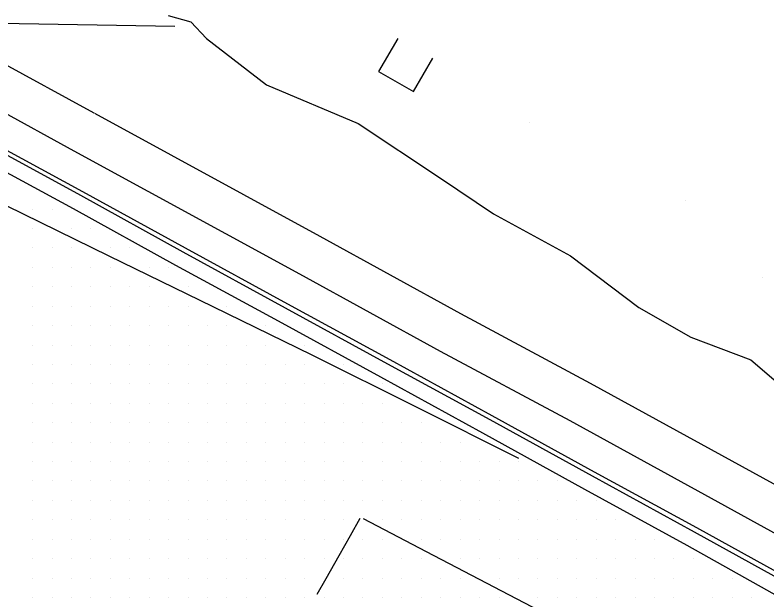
# Model space of a CAD drawing. Extents: x 1762120 to 1766775, y 709485 to 712965.
# Drawn here: x 1765449 to 1765545.7, y 710453.4 to 710528.7 of the extents above; entities that cross this region are included whole.
import ezdxf

# ---------------------------------------------------------------- set-up
doc = ezdxf.new("R2010")
doc.units = 0
for name, color, linetype in [('Exist DTM Drainline', 7, 'Continuous'), ('Exist DTM QL2 LIDAR Elevation Point', 7, 'Continuous'), ('Exist DTM Scan Elevation Point', 7, 'Continuous'), ('Exist Roads Curbs', 7, 'Continuous'), ('Exist Roads EOP', 7, 'Continuous'), ('Exist Roads EOT', 7, 'Continuous'), ('PH Exist DTM Breakline', 7, 'Continuous')]:
    doc.layers.add(name, color=color, linetype=linetype)

msp = doc.modelspace()

# ---------------------------------------------------------------- linework, layer by layer
at = {"layer": 'Exist DTM Drainline'}
msp.add_lwpolyline([(1765615.261, 710418.837), (1765602.115, 710426.058), (1765588.932, 710433.211), (1765575.821, 710440.494), (1765562.659, 710447.685), (1765549.513, 710454.904), (1765536.408, 710462.178), (1765523.255, 710469.386), (1765510.115, 710476.613), (1765496.957, 710483.805), (1765483.795, 710490.992), (1765470.64, 710498.191), (1765457.45, 710505.477), (1765444.279, 710512.646), (1765431.118, 710519.832), (1765417.964, 710527.029), (1765405.793, 710534.331)], dxfattribs=at)
at = {"layer": 'Exist DTM QL2 LIDAR Elevation Point'}
for p, q in [((1765515.18, 710514.898), (1765515.18, 710514.898)), ((1765535.183, 710504.897), (1765535.183, 710504.897)), ((1765545.184, 710494.896), (1765545.184, 710494.896))]:
    msp.add_line(p, q, dxfattribs=at)
at = {"layer": 'Exist DTM Scan Elevation Point'}
for p, q in [((1765451.25, 710503.75), (1765451.25, 710503.75)), ((1765453.75, 710503.75), (1765453.75, 710503.75)), ((1765451.25, 710501.25), (1765451.25, 710501.25)), ((1765456.25, 710501.25), (1765456.25, 710501.25)), ((1765458.75, 710501.25), (1765458.75, 710501.25)), ((1765451.25, 710498.75), (1765451.25, 710498.75)), ((1765453.75, 710498.75), (1765453.75, 710498.75)), ((1765456.25, 710498.75), (1765456.25, 710498.75)), ((1765461.25, 710498.75), (1765461.25, 710498.75)), ((1765463.75, 710498.75), (1765463.75, 710498.75)), ((1765451.25, 710496.25), (1765451.25, 710496.25)), ((1765453.75, 710496.25), (1765453.75, 710496.25)), ((1765456.25, 710496.25), (1765456.25, 710496.25)), ((1765458.75, 710496.25), (1765458.75, 710496.25)), ((1765461.25, 710496.25), (1765461.25, 710496.25)), ((1765466.25, 710496.25), (1765466.25, 710496.25)), ((1765468.75, 710496.25), (1765468.75, 710496.25)), ((1765451.25, 710493.75), (1765451.25, 710493.75)), ((1765453.75, 710493.75), (1765453.75, 710493.75)), ((1765456.25, 710493.75), (1765456.25, 710493.75)), ((1765458.75, 710493.75), (1765458.75, 710493.75)), ((1765461.25, 710493.75), (1765461.25, 710493.75)), ((1765463.75, 710493.75), (1765463.75, 710493.75)), ((1765466.25, 710493.75), (1765466.25, 710493.75)), ((1765471.25, 710493.75), (1765471.25, 710493.75)), ((1765451.25, 710491.25), (1765451.25, 710491.25)), ((1765453.75, 710491.25), (1765453.75, 710491.25)), ((1765456.25, 710491.25), (1765456.25, 710491.25)), ((1765458.75, 710491.25), (1765458.75, 710491.25)), ((1765461.25, 710491.25), (1765461.25, 710491.25)), ((1765463.75, 710491.25), (1765463.75, 710491.25)), ((1765466.25, 710491.25), (1765466.25, 710491.25)), ((1765468.75, 710491.25), (1765468.75, 710491.25)), ((1765471.25, 710491.25), (1765471.25, 710491.25)), ((1765476.25, 710491.25), (1765476.25, 710491.25)), ((1765451.25, 710488.75), (1765451.25, 710488.75)), ((1765453.75, 710488.75), (1765453.75, 710488.75)), ((1765456.25, 710488.75), (1765456.25, 710488.75)), ((1765458.75, 710488.75), (1765458.75, 710488.75)), ((1765461.25, 710488.75), (1765461.25, 710488.75)), ((1765463.75, 710488.75), (1765463.75, 710488.75)), ((1765466.25, 710488.75), (1765466.25, 710488.75)), ((1765468.75, 710488.75), (1765468.75, 710488.75)), ((1765471.25, 710488.75), (1765471.25, 710488.75)), ((1765473.75, 710488.75), (1765473.75, 710488.75)), ((1765476.25, 710488.75), (1765476.25, 710488.75)), ((1765481.25, 710488.75), (1765481.25, 710488.75)), ((1765451.25, 710486.25), (1765451.25, 710486.25)), ((1765453.75, 710486.25), (1765453.75, 710486.25)), ((1765456.25, 710486.25), (1765456.25, 710486.25)), ((1765458.75, 710486.25), (1765458.75, 710486.25)), ((1765461.25, 710486.25), (1765461.25, 710486.25)), ((1765463.75, 710486.25), (1765463.75, 710486.25)), ((1765466.25, 710486.25), (1765466.25, 710486.25)), ((1765468.75, 710486.25), (1765468.75, 710486.25)), ((1765471.25, 710486.25), (1765471.25, 710486.25)), ((1765473.75, 710486.25), (1765473.75, 710486.25)), ((1765476.25, 710486.25), (1765476.25, 710486.25)), ((1765478.75, 710486.25), (1765478.75, 710486.25)), ((1765481.25, 710486.25), (1765481.25, 710486.25)), ((1765486.25, 710486.25), (1765486.25, 710486.25)), ((1765451.25, 710483.75), (1765451.25, 710483.75)), ((1765453.75, 710483.75), (1765453.75, 710483.75)), ((1765456.25, 710483.75), (1765456.25, 710483.75)), ((1765458.75, 710483.75), (1765458.75, 710483.75)), ((1765461.25, 710483.75), (1765461.25, 710483.75)), ((1765463.75, 710483.75), (1765463.75, 710483.75)), ((1765466.25, 710483.75), (1765466.25, 710483.75)), ((1765468.75, 710483.75), (1765468.75, 710483.75)), ((1765471.25, 710483.75), (1765471.25, 710483.75)), ((1765473.75, 710483.75), (1765473.75, 710483.75)), ((1765476.25, 710483.75), (1765476.25, 710483.75)), ((1765478.75, 710483.75), (1765478.75, 710483.75)), ((1765481.25, 710483.75), (1765481.25, 710483.75)), ((1765483.75, 710483.75), (1765483.75, 710483.75)), ((1765486.25, 710483.75), (1765486.25, 710483.75)), ((1765491.25, 710483.75), (1765491.25, 710483.75)), ((1765451.25, 710481.25), (1765451.25, 710481.25)), ((1765453.75, 710481.25), (1765453.75, 710481.25)), ((1765456.25, 710481.25), (1765456.25, 710481.25)), ((1765458.75, 710481.25), (1765458.75, 710481.25)), ((1765461.25, 710481.25), (1765461.25, 710481.25)), ((1765463.75, 710481.25), (1765463.75, 710481.25)), ((1765466.25, 710481.25), (1765466.25, 710481.25)), ((1765468.75, 710481.25), (1765468.75, 710481.25)), ((1765471.25, 710481.25), (1765471.25, 710481.25)), ((1765473.75, 710481.25), (1765473.75, 710481.25)), ((1765476.25, 710481.25), (1765476.25, 710481.25)), ((1765478.75, 710481.25), (1765478.75, 710481.25)), ((1765481.25, 710481.25), (1765481.25, 710481.25)), ((1765483.75, 710481.25), (1765483.75, 710481.25)), ((1765486.25, 710481.25), (1765486.25, 710481.25)), ((1765488.75, 710481.25), (1765488.75, 710481.25)), ((1765491.25, 710481.25), (1765491.25, 710481.25)), ((1765496.25, 710481.25), (1765496.25, 710481.25)), ((1765451.25, 710478.75), (1765451.25, 710478.75)), ((1765453.75, 710478.75), (1765453.75, 710478.75)), ((1765456.25, 710478.75), (1765456.25, 710478.75)), ((1765458.75, 710478.75), (1765458.75, 710478.75)), ((1765461.25, 710478.75), (1765461.25, 710478.75)), ((1765463.75, 710478.75), (1765463.75, 710478.75)), ((1765466.25, 710478.75), (1765466.25, 710478.75)), ((1765468.75, 710478.75), (1765468.75, 710478.75)), ((1765471.25, 710478.75), (1765471.25, 710478.75)), ((1765473.75, 710478.75), (1765473.75, 710478.75)), ((1765476.25, 710478.75), (1765476.25, 710478.75)), ((1765478.75, 710478.75), (1765478.75, 710478.75)), ((1765481.25, 710478.75), (1765481.25, 710478.75)), ((1765483.75, 710478.75), (1765483.75, 710478.75)), ((1765486.25, 710478.75), (1765486.25, 710478.75)), ((1765488.75, 710478.75), (1765488.75, 710478.75)), ((1765491.25, 710478.75), (1765491.25, 710478.75)), ((1765493.75, 710478.75), (1765493.75, 710478.75)), ((1765496.25, 710478.75), (1765496.25, 710478.75)), ((1765451.25, 710476.25), (1765451.25, 710476.25)), ((1765453.75, 710476.25), (1765453.75, 710476.25)), ((1765456.25, 710476.25), (1765456.25, 710476.25)), ((1765458.75, 710476.25), (1765458.75, 710476.25)), ((1765461.25, 710476.25), (1765461.25, 710476.25)), ((1765463.75, 710476.25), (1765463.75, 710476.25)), ((1765466.25, 710476.25), (1765466.25, 710476.25)), ((1765468.75, 710476.25), (1765468.75, 710476.25)), ((1765471.25, 710476.25), (1765471.25, 710476.25)), ((1765473.75, 710476.25), (1765473.75, 710476.25)), ((1765476.25, 710476.25), (1765476.25, 710476.25)), ((1765478.75, 710476.25), (1765478.75, 710476.25)), ((1765481.25, 710476.25), (1765481.25, 710476.25)), ((1765483.75, 710476.25), (1765483.75, 710476.25)), ((1765486.25, 710476.25), (1765486.25, 710476.25)), ((1765488.75, 710476.25), (1765488.75, 710476.25)), ((1765491.25, 710476.25), (1765491.25, 710476.25)), ((1765493.75, 710476.25), (1765493.75, 710476.25)), ((1765496.25, 710476.25), (1765496.25, 710476.25)), ((1765498.75, 710476.25), (1765498.75, 710476.25)), ((1765501.25, 710476.25), (1765501.25, 710476.25)), ((1765451.25, 710473.75), (1765451.25, 710473.75)), ((1765453.75, 710473.75), (1765453.75, 710473.75)), ((1765456.25, 710473.75), (1765456.25, 710473.75)), ((1765458.75, 710473.75), (1765458.75, 710473.75)), ((1765461.25, 710473.75), (1765461.25, 710473.75)), ((1765463.75, 710473.75), (1765463.75, 710473.75)), ((1765466.25, 710473.75), (1765466.25, 710473.75)), ((1765468.75, 710473.75), (1765468.75, 710473.75)), ((1765471.25, 710473.75), (1765471.25, 710473.75)), ((1765473.75, 710473.75), (1765473.75, 710473.75)), ((1765476.25, 710473.75), (1765476.25, 710473.75)), ((1765478.75, 710473.75), (1765478.75, 710473.75)), ((1765481.25, 710473.75), (1765481.25, 710473.75)), ((1765483.75, 710473.75), (1765483.75, 710473.75)), ((1765486.25, 710473.75), (1765486.25, 710473.75)), ((1765488.75, 710473.75), (1765488.75, 710473.75)), ((1765491.25, 710473.75), (1765491.25, 710473.75)), ((1765493.75, 710473.75), (1765493.75, 710473.75)), ((1765496.25, 710473.75), (1765496.25, 710473.75)), ((1765498.75, 710473.75), (1765498.75, 710473.75)), ((1765501.25, 710473.75), (1765501.25, 710473.75)), ((1765503.75, 710473.75), (1765503.75, 710473.75)), ((1765506.25, 710473.75), (1765506.25, 710473.75)), ((1765451.25, 710471.25), (1765451.25, 710471.25)), ((1765453.75, 710471.25), (1765453.75, 710471.25)), ((1765456.25, 710471.25), (1765456.25, 710471.25)), ((1765458.75, 710471.25), (1765458.75, 710471.25)), ((1765461.25, 710471.25), (1765461.25, 710471.25)), ((1765463.75, 710471.25), (1765463.75, 710471.25)), ((1765466.25, 710471.25), (1765466.25, 710471.25)), ((1765468.75, 710471.25), (1765468.75, 710471.25)), ((1765471.25, 710471.25), (1765471.25, 710471.25)), ((1765473.75, 710471.25), (1765473.75, 710471.25)), ((1765476.25, 710471.25), (1765476.25, 710471.25)), ((1765478.75, 710471.25), (1765478.75, 710471.25)), ((1765481.25, 710471.25), (1765481.25, 710471.25)), ((1765483.75, 710471.25), (1765483.75, 710471.25)), ((1765486.25, 710471.25), (1765486.25, 710471.25)), ((1765488.75, 710471.25), (1765488.75, 710471.25)), ((1765491.25, 710471.25), (1765491.25, 710471.25)), ((1765493.75, 710471.25), (1765493.75, 710471.25)), ((1765496.25, 710471.25), (1765496.25, 710471.25)), ((1765498.75, 710471.25), (1765498.75, 710471.25)), ((1765501.25, 710471.25), (1765501.25, 710471.25)), ((1765503.75, 710471.25), (1765503.75, 710471.25)), ((1765506.25, 710471.25), (1765506.25, 710471.25)), ((1765508.75, 710471.25), (1765508.75, 710471.25)), ((1765511.25, 710471.25), (1765511.25, 710471.25)), ((1765513.75, 710471.25), (1765513.75, 710471.25)), ((1765451.25, 710468.75), (1765451.25, 710468.75)), ((1765453.75, 710468.75), (1765453.75, 710468.75)), ((1765456.25, 710468.75), (1765456.25, 710468.75)), ((1765458.75, 710468.75), (1765458.75, 710468.75)), ((1765461.25, 710468.75), (1765461.25, 710468.75)), ((1765463.75, 710468.75), (1765463.75, 710468.75)), ((1765466.25, 710468.75), (1765466.25, 710468.75)), ((1765468.75, 710468.75), (1765468.75, 710468.75)), ((1765471.25, 710468.75), (1765471.25, 710468.75)), ((1765473.75, 710468.75), (1765473.75, 710468.75)), ((1765476.25, 710468.75), (1765476.25, 710468.75)), ((1765478.75, 710468.75), (1765478.75, 710468.75)), ((1765481.25, 710468.75), (1765481.25, 710468.75)), ((1765483.75, 710468.75), (1765483.75, 710468.75)), ((1765486.25, 710468.75), (1765486.25, 710468.75)), ((1765488.75, 710468.75), (1765488.75, 710468.75)), ((1765491.25, 710468.75), (1765491.25, 710468.75)), ((1765493.75, 710468.75), (1765493.75, 710468.75)), ((1765496.25, 710468.75), (1765496.25, 710468.75)), ((1765498.75, 710468.75), (1765498.75, 710468.75)), ((1765501.25, 710468.75), (1765501.25, 710468.75)), ((1765503.75, 710468.75), (1765503.75, 710468.75)), ((1765506.25, 710468.75), (1765506.25, 710468.75)), ((1765508.75, 710468.75), (1765508.75, 710468.75)), ((1765511.25, 710468.75), (1765511.25, 710468.75)), ((1765513.75, 710468.75), (1765513.75, 710468.75)), ((1765516.25, 710468.75), (1765516.25, 710468.75)), ((1765518.75, 710468.75), (1765518.75, 710468.75)), ((1765451.25, 710466.25), (1765451.25, 710466.25)), ((1765453.75, 710466.25), (1765453.75, 710466.25)), ((1765456.25, 710466.25), (1765456.25, 710466.25)), ((1765458.75, 710466.25), (1765458.75, 710466.25)), ((1765461.25, 710466.25), (1765461.25, 710466.25)), ((1765463.75, 710466.25), (1765463.75, 710466.25)), ((1765466.25, 710466.25), (1765466.25, 710466.25)), ((1765468.75, 710466.25), (1765468.75, 710466.25)), ((1765471.25, 710466.25), (1765471.25, 710466.25)), ((1765473.75, 710466.25), (1765473.75, 710466.25)), ((1765476.25, 710466.25), (1765476.25, 710466.25)), ((1765478.75, 710466.25), (1765478.75, 710466.25)), ((1765481.25, 710466.25), (1765481.25, 710466.25)), ((1765483.75, 710466.25), (1765483.75, 710466.25)), ((1765486.25, 710466.25), (1765486.25, 710466.25)), ((1765488.75, 710466.25), (1765488.75, 710466.25)), ((1765491.25, 710466.25), (1765491.25, 710466.25)), ((1765493.75, 710466.25), (1765493.75, 710466.25)), ((1765496.25, 710466.25), (1765496.25, 710466.25)), ((1765498.75, 710466.25), (1765498.75, 710466.25)), ((1765501.25, 710466.25), (1765501.25, 710466.25)), ((1765503.75, 710466.25), (1765503.75, 710466.25)), ((1765506.25, 710466.25), (1765506.25, 710466.25)), ((1765508.75, 710466.25), (1765508.75, 710466.25)), ((1765511.25, 710466.25), (1765511.25, 710466.25)), ((1765513.75, 710466.25), (1765513.75, 710466.25)), ((1765516.25, 710466.25), (1765516.25, 710466.25)), ((1765518.75, 710466.25), (1765518.75, 710466.25)), ((1765521.25, 710466.25), (1765521.25, 710466.25)), ((1765523.75, 710466.25), (1765523.75, 710466.25)), ((1765451.25, 710463.75), (1765451.25, 710463.75)), ((1765453.75, 710463.75), (1765453.75, 710463.75)), ((1765456.25, 710463.75), (1765456.25, 710463.75)), ((1765458.75, 710463.75), (1765458.75, 710463.75)), ((1765461.25, 710463.75), (1765461.25, 710463.75)), ((1765463.75, 710463.75), (1765463.75, 710463.75)), ((1765466.25, 710463.75), (1765466.25, 710463.75)), ((1765468.75, 710463.75), (1765468.75, 710463.75)), ((1765471.25, 710463.75), (1765471.25, 710463.75)), ((1765473.75, 710463.75), (1765473.75, 710463.75)), ((1765476.25, 710463.75), (1765476.25, 710463.75)), ((1765478.75, 710463.75), (1765478.75, 710463.75)), ((1765481.25, 710463.75), (1765481.25, 710463.75)), ((1765483.75, 710463.75), (1765483.75, 710463.75)), ((1765486.25, 710463.75), (1765486.25, 710463.75)), ((1765488.75, 710463.75), (1765488.75, 710463.75)), ((1765491.25, 710463.75), (1765491.25, 710463.75)), ((1765496.25, 710463.75), (1765496.25, 710463.75)), ((1765498.75, 710463.75), (1765498.75, 710463.75)), ((1765501.25, 710463.75), (1765501.25, 710463.75)), ((1765503.75, 710463.75), (1765503.75, 710463.75)), ((1765506.25, 710463.75), (1765506.25, 710463.75)), ((1765508.75, 710463.75), (1765508.75, 710463.75)), ((1765511.25, 710463.75), (1765511.25, 710463.75)), ((1765513.75, 710463.75), (1765513.75, 710463.75)), ((1765516.25, 710463.75), (1765516.25, 710463.75)), ((1765518.75, 710463.75), (1765518.75, 710463.75)), ((1765521.25, 710463.75), (1765521.25, 710463.75)), ((1765523.75, 710463.75), (1765523.75, 710463.75)), ((1765526.25, 710463.75), (1765526.25, 710463.75)), ((1765451.25, 710461.25), (1765451.25, 710461.25)), ((1765453.75, 710461.25), (1765453.75, 710461.25)), ((1765456.25, 710461.25), (1765456.25, 710461.25)), ((1765458.75, 710461.25), (1765458.75, 710461.25)), ((1765461.25, 710461.25), (1765461.25, 710461.25)), ((1765463.75, 710461.25), (1765463.75, 710461.25)), ((1765466.25, 710461.25), (1765466.25, 710461.25)), ((1765468.75, 710461.25), (1765468.75, 710461.25)), ((1765471.25, 710461.25), (1765471.25, 710461.25)), ((1765473.75, 710461.25), (1765473.75, 710461.25)), ((1765476.25, 710461.25), (1765476.25, 710461.25)), ((1765478.75, 710461.25), (1765478.75, 710461.25)), ((1765481.25, 710461.25), (1765481.25, 710461.25)), ((1765483.75, 710461.25), (1765483.75, 710461.25)), ((1765486.25, 710461.25), (1765486.25, 710461.25)), ((1765488.75, 710461.25), (1765488.75, 710461.25)), ((1765491.25, 710461.25), (1765491.25, 710461.25)), ((1765493.75, 710461.25), (1765493.75, 710461.25)), ((1765496.25, 710461.25), (1765496.25, 710461.25)), ((1765501.25, 710461.25), (1765501.25, 710461.25)), ((1765503.75, 710461.25), (1765503.75, 710461.25)), ((1765506.25, 710461.25), (1765506.25, 710461.25)), ((1765508.75, 710461.25), (1765508.75, 710461.25)), ((1765511.25, 710461.25), (1765511.25, 710461.25)), ((1765513.75, 710461.25), (1765513.75, 710461.25)), ((1765516.25, 710461.25), (1765516.25, 710461.25)), ((1765518.75, 710461.25), (1765518.75, 710461.25)), ((1765521.25, 710461.25), (1765521.25, 710461.25)), ((1765523.75, 710461.25), (1765523.75, 710461.25)), ((1765526.25, 710461.25), (1765526.25, 710461.25)), ((1765528.75, 710461.25), (1765528.75, 710461.25)), ((1765531.25, 710461.25), (1765531.25, 710461.25)), ((1765451.25, 710458.75), (1765451.25, 710458.75)), ((1765453.75, 710458.75), (1765453.75, 710458.75)), ((1765456.25, 710458.75), (1765456.25, 710458.75)), ((1765458.75, 710458.75), (1765458.75, 710458.75)), ((1765461.25, 710458.75), (1765461.25, 710458.75)), ((1765463.75, 710458.75), (1765463.75, 710458.75)), ((1765466.25, 710458.75), (1765466.25, 710458.75)), ((1765468.75, 710458.75), (1765468.75, 710458.75)), ((1765471.25, 710458.75), (1765471.25, 710458.75)), ((1765473.75, 710458.75), (1765473.75, 710458.75)), ((1765476.25, 710458.75), (1765476.25, 710458.75)), ((1765478.75, 710458.75), (1765478.75, 710458.75)), ((1765481.25, 710458.75), (1765481.25, 710458.75)), ((1765483.75, 710458.75), (1765483.75, 710458.75)), ((1765486.25, 710458.75), (1765486.25, 710458.75)), ((1765488.75, 710458.75), (1765488.75, 710458.75)), ((1765491.25, 710458.75), (1765491.25, 710458.75)), ((1765493.75, 710458.75), (1765493.75, 710458.75)), ((1765496.25, 710458.75), (1765496.25, 710458.75)), ((1765498.75, 710458.75), (1765498.75, 710458.75)), ((1765501.25, 710458.75), (1765501.25, 710458.75)), ((1765506.25, 710458.75), (1765506.25, 710458.75)), ((1765508.75, 710458.75), (1765508.75, 710458.75)), ((1765511.25, 710458.75), (1765511.25, 710458.75)), ((1765513.75, 710458.75), (1765513.75, 710458.75)), ((1765516.25, 710458.75), (1765516.25, 710458.75)), ((1765518.75, 710458.75), (1765518.75, 710458.75)), ((1765521.25, 710458.75), (1765521.25, 710458.75)), ((1765523.75, 710458.75), (1765523.75, 710458.75)), ((1765526.25, 710458.75), (1765526.25, 710458.75)), ((1765528.75, 710458.75), (1765528.75, 710458.75)), ((1765531.25, 710458.75), (1765531.25, 710458.75)), ((1765533.75, 710458.75), (1765533.75, 710458.75)), ((1765536.25, 710458.75), (1765536.25, 710458.75)), ((1765451.25, 710456.25), (1765451.25, 710456.25)), ((1765453.75, 710456.25), (1765453.75, 710456.25)), ((1765456.25, 710456.25), (1765456.25, 710456.25)), ((1765458.75, 710456.25), (1765458.75, 710456.25)), ((1765461.25, 710456.25), (1765461.25, 710456.25)), ((1765463.75, 710456.25), (1765463.75, 710456.25)), ((1765466.25, 710456.25), (1765466.25, 710456.25)), ((1765468.75, 710456.25), (1765468.75, 710456.25)), ((1765471.25, 710456.25), (1765471.25, 710456.25)), ((1765473.75, 710456.25), (1765473.75, 710456.25)), ((1765476.25, 710456.25), (1765476.25, 710456.25)), ((1765478.75, 710456.25), (1765478.75, 710456.25)), ((1765481.25, 710456.25), (1765481.25, 710456.25)), ((1765483.75, 710456.25), (1765483.75, 710456.25)), ((1765486.25, 710456.25), (1765486.25, 710456.25)), ((1765491.25, 710456.25), (1765491.25, 710456.25)), ((1765493.75, 710456.25), (1765493.75, 710456.25)), ((1765496.25, 710456.25), (1765496.25, 710456.25)), ((1765498.75, 710456.25), (1765498.75, 710456.25)), ((1765501.25, 710456.25), (1765501.25, 710456.25)), ((1765503.75, 710456.25), (1765503.75, 710456.25)), ((1765506.25, 710456.25), (1765506.25, 710456.25)), ((1765511.25, 710456.25), (1765511.25, 710456.25)), ((1765513.75, 710456.25), (1765513.75, 710456.25)), ((1765516.25, 710456.25), (1765516.25, 710456.25)), ((1765518.75, 710456.25), (1765518.75, 710456.25)), ((1765521.25, 710456.25), (1765521.25, 710456.25)), ((1765523.75, 710456.25), (1765523.75, 710456.25)), ((1765526.25, 710456.25), (1765526.25, 710456.25)), ((1765528.75, 710456.25), (1765528.75, 710456.25)), ((1765531.25, 710456.25), (1765531.25, 710456.25)), ((1765533.75, 710456.25), (1765533.75, 710456.25)), ((1765536.25, 710456.25), (1765536.25, 710456.25)), ((1765538.75, 710456.25), (1765538.75, 710456.25)), ((1765541.25, 710456.25), (1765541.25, 710456.25)), ((1765451.25, 710453.75), (1765451.25, 710453.75)), ((1765453.75, 710453.75), (1765453.75, 710453.75)), ((1765456.25, 710453.75), (1765456.25, 710453.75)), ((1765458.75, 710453.75), (1765458.75, 710453.75)), ((1765461.25, 710453.75), (1765461.25, 710453.75)), ((1765463.75, 710453.75), (1765463.75, 710453.75)), ((1765466.25, 710453.75), (1765466.25, 710453.75)), ((1765468.75, 710453.75), (1765468.75, 710453.75)), ((1765471.25, 710453.75), (1765471.25, 710453.75)), ((1765473.75, 710453.75), (1765473.75, 710453.75)), ((1765476.25, 710453.75), (1765476.25, 710453.75)), ((1765478.75, 710453.75), (1765478.75, 710453.75)), ((1765481.25, 710453.75), (1765481.25, 710453.75)), ((1765483.75, 710453.75), (1765483.75, 710453.75)), ((1765486.25, 710453.75), (1765486.25, 710453.75)), ((1765488.75, 710453.75), (1765488.75, 710453.75)), ((1765491.25, 710453.75), (1765491.25, 710453.75)), ((1765493.75, 710453.75), (1765493.75, 710453.75)), ((1765496.25, 710453.75), (1765496.25, 710453.75)), ((1765498.75, 710453.75), (1765498.75, 710453.75)), ((1765501.25, 710453.75), (1765501.25, 710453.75)), ((1765503.75, 710453.75), (1765503.75, 710453.75)), ((1765506.25, 710453.75), (1765506.25, 710453.75)), ((1765508.75, 710453.75), (1765508.75, 710453.75)), ((1765511.25, 710453.75), (1765511.25, 710453.75)), ((1765516.25, 710453.75), (1765516.25, 710453.75)), ((1765518.75, 710453.75), (1765518.75, 710453.75)), ((1765521.25, 710453.75), (1765521.25, 710453.75)), ((1765523.75, 710453.75), (1765523.75, 710453.75)), ((1765526.25, 710453.75), (1765526.25, 710453.75)), ((1765528.75, 710453.75), (1765528.75, 710453.75)), ((1765531.25, 710453.75), (1765531.25, 710453.75)), ((1765533.75, 710453.75), (1765533.75, 710453.75)), ((1765536.25, 710453.75), (1765536.25, 710453.75)), ((1765538.75, 710453.75), (1765538.75, 710453.75)), ((1765541.25, 710453.75), (1765541.25, 710453.75)), ((1765543.75, 710453.75), (1765543.75, 710453.75))]:
    msp.add_line(p, q, dxfattribs=at)
at = {"layer": 'Exist Roads Curbs'}
msp.add_lwpolyline([(1765615.547, 710419.375), (1765602.408, 710426.609), (1765589.209, 710433.733), (1765576.087, 710440.996), (1765562.924, 710448.187), (1765549.806, 710455.458), (1765536.685, 710462.703), (1765523.522, 710469.891), (1765510.386, 710477.127), (1765497.231, 710484.325), (1765484.074, 710491.521), (1765470.921, 710498.725), (1765457.702, 710505.979), (1765444.521, 710513.129), (1765431.362, 710520.318), (1765418.218, 710527.537), (1765406.116, 710534.823)], dxfattribs=at)
at = {"layer": 'Exist Roads EOP'}
msp.add_lwpolyline([(1765614.328, 710417.129), (1765601.2, 710424.383), (1765588.029, 710431.557), (1765574.882, 710438.776), (1765561.72, 710445.967), (1765548.543, 710453.129), (1765535.458, 710460.448), (1765522.303, 710467.649), (1765509.186, 710474.92), (1765496.027, 710482.113), (1765482.866, 710489.3), (1765469.69, 710496.461), (1765456.532, 710503.756), (1765443.351, 710510.906), (1765430.199, 710518.108), (1765417.041, 710525.297), (1765404.666, 710532.735)], dxfattribs=at)
at = {"layer": 'Exist Roads EOT'}
for points in [[(1765338.081, 710556.589), (1765339.839, 710555.633), (1765351.646, 710550.041), (1765366.591, 710543.057), (1765380.169, 710536.846), (1765393.718, 710530.347), (1765407.267, 710523.81), (1765421.032, 710517.195), (1765434.229, 710510.804), (1765447.841, 710504.187), (1765461.059, 710497.742), (1765474.454, 710491.199), (1765487.168, 710484.974), (1765500.611, 710478.286), (1765513.771, 710471.688)], [(1765487.842, 710454.189), (1765488.999, 710456.21), (1765490.668, 710459.154), (1765492.16, 710461.732), (1765493.397, 710463.949)], [(1765493.791, 710463.906), (1765501.886, 710459.658), (1765524.138, 710448.065), (1765554.286, 710432.392), (1765579.116, 710419.575), (1765591.042, 710413.336), (1765604.242, 710406.406)]]:
    msp.add_lwpolyline(points, dxfattribs=at)
at = {"layer": 'PH Exist DTM Breakline'}
for p, q in [((1765439.194, 710526.977), (1765459.131, 710516.128)), ((1765436.566, 710522.146), (1765456.575, 710511.257))]:
    msp.add_line(p, q, dxfattribs=at)
for points in [[(1765469.544, 710527.23), (1765439.503, 710527.758), (1765438.292, 710528.417), (1765424.555, 710535.889), (1765412.233, 710542.588)], [(1765468.698, 710528.672), (1765471.593, 710527.836), (1765473.628, 710525.701), (1765481.322, 710519.75), (1765493.128, 710514.736), (1765503.706, 710507.726), (1765510.558, 710503.121), (1765520.466, 710497.716), (1765529.232, 710491.057), (1765535.935, 710487.251), (1765543.626, 710484.34), (1765551.706, 710477.431), (1765558.155, 710473.09), (1765567.674, 710467.765), (1765574.328, 710463.293), (1765580.604, 710460.292), (1765585.066, 710457.293), (1765588.406, 710455.716)], [(1765498.226, 710525.712), (1765495.763, 710521.438), (1765500.251, 710518.852), (1765502.72, 710523.139)], [(1765459.211, 710516.084), (1765488.213, 710500.247), (1765506.305, 710490.283), (1765522.992, 710481.359), (1765541.183, 710471.365), (1765560.647, 710460.649), (1765582.31, 710448.798)], [(1765456.575, 710511.257), (1765485.569, 710495.425), (1765503.681, 710485.449), (1765520.371, 710476.523), (1765538.533, 710466.546), (1765558.001, 710455.827), (1765579.671, 710443.973)]]:
    msp.add_lwpolyline(points, dxfattribs=at)

doc.saveas('drawing.dxf')
